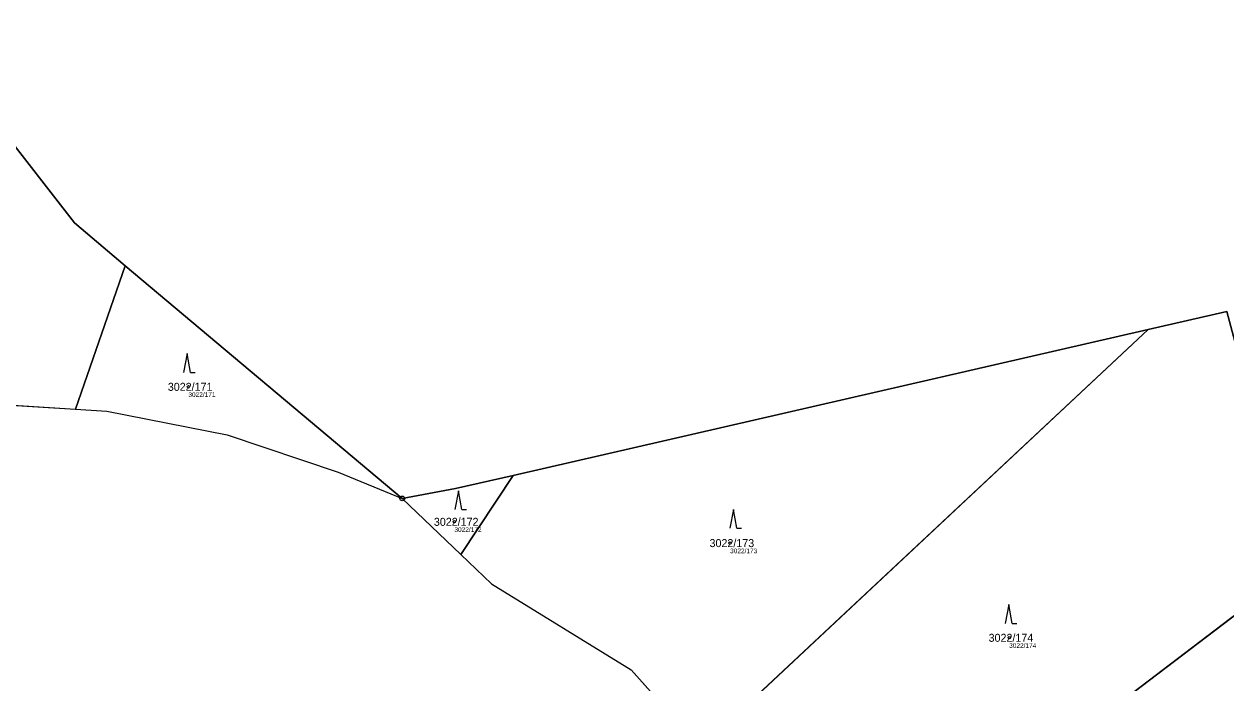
# Model space of a CAD drawing. Extents: x -751550 to -746116, y -1055108 to -1050700.
# Drawn here: x -750341 to -750085.6, y -1052540.7 to -1052400.7 of the extents above; entities that cross this region are included whole.
import ezdxf

# ---------------------------------------------------------------- set-up
doc = ezdxf.new("R2010")
doc.units = 0
for name, color, linetype in [('Definiční body', 7, 'Continuous'), ('Hranice parcel', 7, 'Continuous'), ('Parcelní čísla', 7, 'Continuous'), ('Polygon ku', 7, 'Continuous'), ('Polygon parcely', 7, 'Continuous'), ('Značky bodu BP', 7, 'Continuous'), ('Značky kultur', 7, 'Continuous')]:
    doc.layers.add(name, color=color, linetype=linetype)

msp = doc.modelspace()

# ---------------------------------------------------------------- linework, layer by layer
at = {"layer": 'Definiční body'}
for centre in [(-750306.05, -1052477.81), (-750249.53, -1052506.49), (-750190.97, -1052511.01), (-750131.69, -1052531.13)]:
    msp.add_circle(centre, 0.25, dxfattribs=at)
at = {"layer": 'Hranice parcel'}
for p, q in [((-750330.01, -1052482.54), (-750319.45, -1052452.1)), ((-750319.45, -1052452.1), (-750260.61, -1052501.52)), ((-750237.06, -1052496.62), (-750102.2, -1052465.66)), ((-750197.18, -1052554.54), (-750102.2, -1052465.66)), ((-750356.38, -1052480.91), (-750330.01, -1052482.54)), ((-750330.01, -1052482.54), (-750323.38, -1052482.95)), ((-750323.38, -1052482.95), (-750297.84, -1052488.01)), ((-750248.14, -1052513.45), (-750237.06, -1052496.62)), ((-750260.61, -1052501.52), (-750248.14, -1052513.45)), ((-750248.14, -1052513.45), (-750241.67, -1052519.64)), ((-750070.87, -1052516.53), (-750173.96, -1052594.95)), ((-750241.67, -1052519.64), (-750211.96, -1052537.97)), ((-750211.96, -1052537.97), (-750197.18, -1052554.54))]:
    msp.add_line(p, q, dxfattribs=at)
for points in [[(-750375.85, -1052364.46), (-750362.46, -1052401.6), (-750330.27, -1052442.99), (-750319.45, -1052452.1)], [(-750102.2, -1052465.66), (-750085.48, -1052461.82), (-750070.87, -1052516.53)], [(-750297.84, -1052488.01), (-750274.25, -1052495.97), (-750260.61, -1052501.52)], [(-750260.61, -1052501.52), (-750249.28, -1052499.43), (-750237.06, -1052496.62)]]:
    msp.add_lwpolyline(points, dxfattribs=at)
at = {"layer": 'Polygon ku'}
msp.add_lwpolyline([(-750356.38, -1052480.91), (-750330.01, -1052482.54), (-750323.38, -1052482.95), (-750297.84, -1052488.01), (-750274.25, -1052495.97), (-750260.61, -1052501.52), (-750248.14, -1052513.45), (-750241.67, -1052519.64), (-750211.96, -1052537.97), (-750197.18, -1052554.54)], dxfattribs=at)
at = {"layer": 'Polygon parcely'}
for points in [[(-750421, -1052501.79), (-750417.18, -1052500.28), (-750383.01, -1052484.96), (-750356.38, -1052480.91), (-750330.01, -1052482.54), (-750319.45, -1052452.1), (-750330.27, -1052442.99), (-750362.46, -1052401.6), (-750375.85, -1052364.46)], [(-750297.84, -1052488.01), (-750274.25, -1052495.97), (-750260.61, -1052501.52), (-750319.45, -1052452.1), (-750330.01, -1052482.54), (-750323.38, -1052482.95)], [(-750185.6, -1052567.51), (-750175.59, -1052586.28), (-750173.96, -1052594.95), (-750070.87, -1052516.53), (-750085.48, -1052461.82), (-750102.2, -1052465.66), (-750197.18, -1052554.54)], [(-750197.18, -1052554.54), (-750102.2, -1052465.66), (-750237.06, -1052496.62), (-750248.14, -1052513.45), (-750241.67, -1052519.64), (-750211.96, -1052537.97)], [(-750248.14, -1052513.45), (-750237.06, -1052496.62), (-750249.28, -1052499.43), (-750260.61, -1052501.52)], [(-750021.83, -1052556.14), (-750068.57, -1052525.11), (-750070.87, -1052516.53), (-750173.96, -1052594.95), (-750173.15, -1052599.25), (-750081.49, -1052699.09), (-749930.64, -1052532.73), (-749932.56, -1052529.66), (-749936.82, -1052528.01), (-749944.81, -1052528.81), (-749989.73, -1052550.21)]]:
    msp.add_lwpolyline(points, close=True, dxfattribs=at)
msp.add_lwpolyline([(-750362.46, -1052401.6), (-750330.27, -1052442.99), (-750319.45, -1052452.1), (-750260.61, -1052501.52), (-750249.28, -1052499.43), (-750237.06, -1052496.62), (-750102.2, -1052465.66), (-750085.48, -1052461.82)], dxfattribs=at)
at = {"layer": 'Značky bodu BP'}
for radius in [0.5, 0.0303]:
    msp.add_circle((-750260.61, -1052501.52), radius, dxfattribs=at)
at = {"layer": 'Značky kultur'}
for p, q in [((-750306.33, -1052470.75), (-750307.08, -1052474.75)), ((-750305.58, -1052474.75), (-750306.33, -1052470.75)), ((-750305.58, -1052474.75), (-750304.58, -1052474.75)), ((-750248.7, -1052499.89), (-750249.45, -1052503.89)), ((-750247.95, -1052503.89), (-750248.7, -1052499.89)), ((-750247.95, -1052503.89), (-750246.95, -1052503.89)), ((-750190.27, -1052503.85), (-750191.02, -1052507.85)), ((-750189.52, -1052507.85), (-750190.27, -1052503.85)), ((-750189.52, -1052507.85), (-750188.52, -1052507.85)), ((-750131.79, -1052524.06), (-750132.54, -1052528.06)), ((-750131.04, -1052528.06), (-750131.79, -1052524.06)), ((-750131.04, -1052528.06), (-750130.04, -1052528.06))]:
    msp.add_line(p, q, dxfattribs=at)

# ---------------------------------------------------------------- texts
at = {"layer": 'Definiční body'}
for s, p in [('3022/171', (-750306.05, -1052479.97)), ('3022/172', (-750249.53, -1052508.65)), ('3022/173', (-750190.97, -1052513.17)), ('3022/174', (-750131.69, -1052533.29))]:
    msp.add_text(s, height=1, dxfattribs=at).set_placement(p)
at = {"layer": 'Parcelní čísla'}
for s, p in [('3022/171', (-750310.42, -1052478.66)), ('3022/172', (-750253.9, -1052507.34)), ('3022/173', (-750195.34, -1052511.86)), ('3022/174', (-750136.06, -1052531.98))]:
    msp.add_text(s, height=1.7, dxfattribs=at).set_placement(p)

doc.saveas('drawing.dxf')
